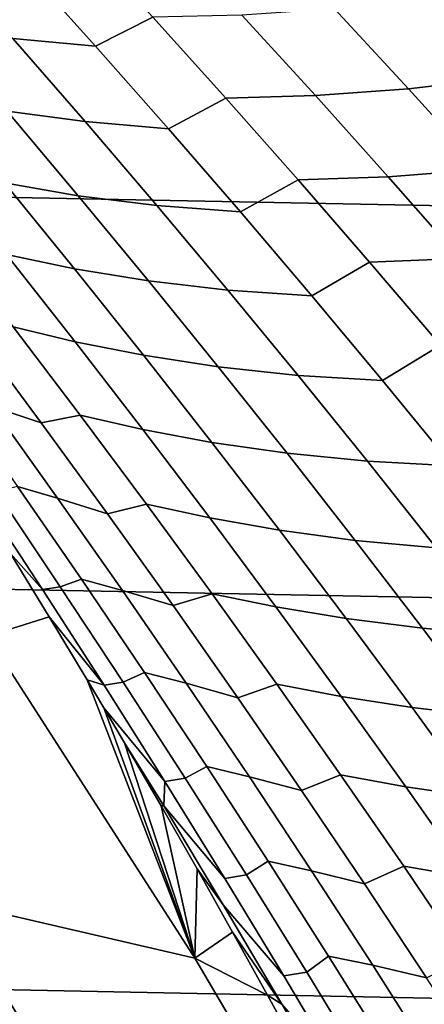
# Model space of a CAD drawing. Header units: metres. Extents: x -32 to 117, y -314 to 32.
# Tile 267 of 380: x 22.25 to 23.41, y 13.87 to 16.69. Entities that reach past the tile are written whole.
import ezdxf

# ---------------------------------------------------------------- set-up
doc = ezdxf.new("R2010")
doc.units = ezdxf.units.M
doc.layers.add('solid_24_501_064_XXX', color=7, linetype='CONTINUOUS')

msp = doc.modelspace()

# ---------------------------------------------------------------- linework, layer by layer
at = {"layer": 'solid_24_501_064_XXX'}
for points in [[(-26.88744, 18.256929, -303.5), (27.591951, 17.173637, -303.5), (28.252819, 16.063238, -303.5), (-27.591951, 17.173637, -303.5)], [(23.354387, 17.016184, 22.786146), (23.57687, 16.707952, 22.490917), (23.592825, 16.690975, 20), (22.893446, 17.638031, 20)], [(24.194082, 15.806831, -299.5), (23.520281, 16.793037, -299.5), (22.893446, 17.638031, 20), (23.592825, 16.690975, 20)], [(-27.591951, 17.173637, -303.5), (28.252819, 16.063238, -303.5), (28.869246, 14.927042, -303.5), (-28.252819, 16.063238, -303.5)], [(22.467083, 16.616711, 77.186821), (22.631657, 16.699253, 76.811615), (22.420845, 16.92927, 76.657883), (22.256319, 16.851587, 77.033249)], [(22.230448, 16.638702, 77.509239), (22.467083, 16.616711, 77.186821), (22.256319, 16.851587, 77.033249), (22.021105, 16.875404, 77.356529)], [(23.363905, 16.49412, 76.357971), (23.640293, 16.52626, 76.069695), (23.426926, 16.753851, 75.913643), (23.152039, 16.723072, 76.203438)], [(23.096943, 16.474661, 76.655991), (23.363905, 16.49412, 76.357971), (23.152039, 16.723072, 76.203438), (22.886576, 16.70508, 76.502838)], [(22.675831, 16.379866, 77.338509), (22.840517, 16.46727, 76.963531), (22.631657, 16.699253, 76.811615), (22.467083, 16.616711, 77.186821)], [(22.840517, 16.46727, 76.963531), (23.096943, 16.474661, 76.655991), (22.886576, 16.70508, 76.502838), (22.631657, 16.699253, 76.811615)], [(22.213736, 16.429909, 77.99057), (22.437769, 16.400066, 77.660049), (22.230448, 16.638702, 77.509239), (22.007891, 16.670406, 77.840546)], [(22.437769, 16.400066, 77.660049), (22.675831, 16.379866, 77.338509), (22.467083, 16.616711, 77.186821), (22.230448, 16.638702, 77.509239)], [(23.573793, 16.263121, 76.510712), (23.851694, 16.296576, 76.223984), (23.640293, 16.52626, 76.069695), (23.363905, 16.49412, 76.357971)], [(23.305323, 16.242239, 76.807343), (23.573793, 16.263121, 76.510712), (23.363905, 16.49412, 76.357971), (23.096943, 16.474661, 76.655991)], [(22.206852, 16.224386, 78.477089), (22.417507, 16.187517, 78.138657), (22.213736, 16.429909, 77.99057), (22.00462, 16.468666, 78.329712)], [(22.882519, 16.141058, 77.488304), (23.047382, 16.233324, 77.113625), (22.840517, 16.46727, 76.963531), (22.675831, 16.379866, 77.338509)], [(23.047382, 16.233324, 77.113625), (23.305323, 16.242239, 76.807343), (23.096943, 16.474661, 76.655991), (22.840517, 16.46727, 76.963531)], [(22.417507, 16.187517, 78.138657), (22.643023, 16.159502, 77.808929), (22.437769, 16.400066, 77.660049), (22.213736, 16.429909, 77.99057)], [(22.643023, 16.159502, 77.808929), (22.882519, 16.141058, 77.488304), (22.675831, 16.379866, 77.338509), (22.437769, 16.400066, 77.660049)], [(22.212421, 16.018764, 78.970055), (22.406965, 15.978248, 78.622475), (22.206852, 16.224386, 78.477089), (22.013971, 16.266783, 78.825348)], [(23.511677, 16.007816, 76.956856), (23.781664, 16.030075, 76.661652), (23.573793, 16.263121, 76.510712), (23.305323, 16.242239, 76.807343)], [(23.087105, 15.90029, 77.636169), (23.252214, 15.997417, 77.261864), (23.047382, 16.233324, 77.113625), (22.882519, 16.141058, 77.488304)], [(23.252214, 15.997417, 77.261864), (23.511677, 16.007816, 76.956856), (23.305323, 16.242239, 76.807343), (23.047382, 16.233324, 77.113625)], [(22.406965, 15.978248, 78.622475), (22.619164, 15.943234, 78.284767), (22.417507, 16.187517, 78.138657), (22.206852, 16.224386, 78.477089)], [(22.619164, 15.943234, 78.284767), (22.846167, 15.917013, 77.955872), (22.643023, 16.159502, 77.808929), (22.417507, 16.187517, 78.138657)], [(22.846167, 15.917013, 77.955872), (23.087105, 15.90029, 77.636169), (22.882519, 16.141058, 77.488304), (22.643023, 16.159502, 77.808929)], [(22.231155, 15.81172, 79.469345), (22.408701, 15.768933, 79.112717), (22.212421, 16.018764, 78.970055), (22.03668, 16.063404, 79.32737)], [(-28.252819, 16.063238, -303.5), (28.869246, 14.927042, -303.5), (29.439856, 13.767515, -303.5), (-28.869246, 14.927042, -303.5)], [(22.408701, 15.768933, 79.112717), (22.604912, 15.730264, 78.765846), (22.406965, 15.978248, 78.622475), (22.212421, 16.018764, 78.970055)], [(23.454967, 15.759558, 77.408234), (23.71596, 15.771394, 77.104523), (23.511677, 16.007816, 76.956856), (23.252214, 15.997417, 77.261864)], [(23.289541, 15.657573, 77.782097), (23.454967, 15.759558, 77.408234), (23.252214, 15.997417, 77.261864), (23.087105, 15.90029, 77.636169)], [(22.604912, 15.730264, 78.765846), (22.818657, 15.697074, 78.428894), (22.619164, 15.943234, 78.284767), (22.406965, 15.978248, 78.622475)], [(22.818657, 15.697074, 78.428894), (23.047155, 15.672613, 78.100838), (22.846167, 15.917013, 77.955872), (22.619164, 15.943234, 78.284767)], [(23.047155, 15.672613, 78.100838), (23.289541, 15.657573, 77.782097), (23.087105, 15.90029, 77.636169), (22.846167, 15.917013, 77.955872)], [(22.170538, 15.583163, 80.383621), (22.311834, 15.536545, 80.009956), (22.119427, 15.795816, 79.869347), (21.98024, 15.844244, 80.243706)], [(22.311834, 15.536545, 80.009956), (22.42341, 15.558272, 79.609238), (22.231155, 15.81172, 79.469345), (22.119427, 15.795816, 79.869347)], [(22.42341, 15.558272, 79.609238), (22.602762, 15.517307, 79.253311), (22.408701, 15.768933, 79.112717), (22.231155, 15.81172, 79.469345)], [(22.602762, 15.517307, 79.253311), (22.800644, 15.480454, 78.907173), (22.604912, 15.730264, 78.765846), (22.408701, 15.768933, 79.112717)], [(23.489779, 15.412921, 77.926041), (23.655592, 15.519753, 77.552696), (23.454967, 15.759558, 77.408234), (23.289541, 15.657573, 77.782097)], [(22.800644, 15.480454, 78.907173), (23.01594, 15.449054, 78.570992), (22.818657, 15.697074, 78.428894), (22.604912, 15.730264, 78.765846)], [(23.01594, 15.449054, 78.570992), (23.245937, 15.426316, 78.243805), (23.047155, 15.672613, 78.100838), (22.818657, 15.697074, 78.428894)], [(23.245937, 15.426316, 78.243805), (23.489779, 15.412921, 77.926041), (23.289541, 15.657573, 77.782097), (23.047155, 15.672613, 78.100838)], [(22.243917, 15.354183, 80.909042), (22.358501, 15.320356, 80.521317), (22.170538, 15.583163, 80.383621), (22.058487, 15.618569, 80.772293)], [(22.358501, 15.320356, 80.521317), (22.501904, 15.275517, 80.148369), (22.311834, 15.536545, 80.009956), (22.170538, 15.583163, 80.383621)], [(22.501904, 15.275517, 80.148369), (22.613403, 15.303082, 79.747017), (22.42341, 15.558272, 79.609238), (22.311834, 15.536545, 80.009956)], [(22.613403, 15.303082, 79.747017), (22.794559, 15.263906, 79.391815), (22.602762, 15.517307, 79.253311), (22.42341, 15.558272, 79.609238)], [(22.794559, 15.263906, 79.391815), (22.994112, 15.228836, 79.046425), (22.800644, 15.480454, 78.907173), (22.602762, 15.517307, 79.253311)], [(22.994112, 15.228836, 79.046425), (23.210962, 15.199191, 78.711037), (23.01594, 15.449054, 78.570992), (22.800644, 15.480454, 78.907173)], [(23.210962, 15.199191, 78.711037), (23.442463, 15.17814, 78.384743), (23.245937, 15.426316, 78.243805), (23.01594, 15.449054, 78.570992)], [(23.442463, 15.17814, 78.384743), (23.687765, 15.166348, 78.06797), (23.489779, 15.412921, 77.926041), (23.245937, 15.426316, 78.243805)], [(22.315144, 15.059034, 81.885628), (22.136074, 15.332046, 81.752151), (22.11141, 15.342545, 81.946663), (22.223877, 15.161572, 82.101036)], [(22.315144, 15.059034, 81.885628), (22.366339, 15.066479, 81.46489), (22.18354, 15.338612, 81.329666), (22.136074, 15.332046, 81.752151)], [(22.366339, 15.066479, 81.46489), (22.426977, 15.088124, 81.043549), (22.243917, 15.354183, 80.909042), (22.18354, 15.338612, 81.329666)], [(22.426977, 15.088124, 81.043549), (22.544086, 15.055844, 80.656784), (22.358501, 15.320356, 80.521317), (22.243917, 15.354183, 80.909042)], [(22.544086, 15.055844, 80.656784), (22.689587, 15.012754, 80.284561), (22.501904, 15.275517, 80.148369), (22.358501, 15.320356, 80.521317)], [(22.689587, 15.012754, 80.284561), (22.801085, 15.046168, 79.88266), (22.613403, 15.303082, 79.747017), (22.501904, 15.275517, 80.148369)], [(22.801085, 15.046168, 79.88266), (22.984045, 15.008749, 79.528198), (22.794559, 15.263906, 79.391815), (22.613403, 15.303082, 79.747017)], [(22.984045, 15.008749, 79.528198), (23.185268, 14.975429, 79.183571), (22.994112, 15.228836, 79.046425), (22.794559, 15.263906, 79.391815)], [(23.185268, 14.975429, 79.183571), (23.403677, 14.947503, 78.848991), (23.210962, 15.199191, 78.711037), (22.994112, 15.228836, 79.046425)], [(23.403677, 14.947503, 78.848991), (23.636684, 14.928099, 78.523613), (23.442463, 15.17814, 78.384743), (23.210962, 15.199191, 78.711037)], [(22.334463, 14.980637, 82.252808), (22.223877, 15.161572, 82.101036), (22.157434, 14.924387, 84.956604)], [(22.491749, 14.784402, 82.016769), (22.315144, 15.059034, 81.885628), (22.223877, 15.161572, 82.101036), (22.334463, 14.980637, 82.252808)], [(22.546646, 14.792681, 81.597755), (22.60762, 14.820416, 81.175789), (22.426977, 15.088124, 81.043549), (22.366339, 15.066479, 81.46489)], [(22.60762, 14.820416, 81.175789), (22.727242, 14.789649, 80.789986), (22.544086, 15.055844, 80.656784), (22.426977, 15.088124, 81.043549)], [(22.752085, 14.001138, 84.956604), (22.157434, 14.924387, 84.956604), (21.446278, 15.053098, 92.171654), (22.042425, 14.165807, 92.171654)], [(22.491749, 14.784402, 82.016769), (22.546646, 14.792681, 81.597755), (22.366339, 15.066479, 81.46489), (22.315144, 15.059034, 81.885628)], [(22.727242, 14.789649, 80.789986), (22.874836, 14.748277, 80.418495), (22.689587, 15.012754, 80.284561), (22.544086, 15.055844, 80.656784)], [(22.874836, 14.748277, 80.418495), (22.986408, 14.787549, 80.016129), (22.801085, 15.046168, 79.88266), (22.689587, 15.012754, 80.284561)], [(22.986408, 14.787549, 80.016129), (23.171171, 14.751855, 79.662422), (22.984045, 15.008749, 79.528198), (22.801085, 15.046168, 79.88266)], [(23.171171, 14.751855, 79.662422), (23.374065, 14.720248, 79.318588), (23.185268, 14.975429, 79.183571), (22.984045, 15.008749, 79.528198)], [(22.443192, 14.799737, 82.402069), (22.334463, 14.980637, 82.252808), (22.157434, 14.924387, 84.956604), (22.752085, 14.001138, 84.956604)], [(22.491749, 14.784402, 82.016769), (22.334463, 14.980637, 82.252808), (22.443192, 14.799737, 82.402069)], [(23.374065, 14.720248, 79.318588), (23.594034, 14.694006, 78.984833), (23.403677, 14.947503, 78.848991), (23.185268, 14.975429, 79.183571)], [(23.594034, 14.694006, 78.984833), (23.828552, 14.676211, 78.660385), (23.636684, 14.928099, 78.523613), (23.403677, 14.947503, 78.848991)], [(-28.869246, 14.927042, -303.5), (29.439856, 13.767515, -303.5), (29.963835, 12.586431, -303.5), (-29.439856, 13.767515, -303.5)], [(22.490776, 14.7196, 82.467422), (22.443192, 14.799737, 82.402069), (22.752085, 14.001138, 84.956604)], [(22.665842, 14.508169, 82.145546), (22.491749, 14.784402, 82.016769), (22.443192, 14.799737, 82.402069), (22.490776, 14.7196, 82.467422)], [(22.724415, 14.517238, 81.728249), (22.785799, 14.551079, 81.305733), (22.60762, 14.820416, 81.175789), (22.546646, 14.792681, 81.597755)], [(22.785799, 14.551079, 81.305733), (22.907923, 14.52179, 80.920898), (22.727242, 14.789649, 80.789986), (22.60762, 14.820416, 81.175789)], [(22.665842, 14.508169, 82.145546), (22.724415, 14.517238, 81.728249), (22.546646, 14.792681, 81.597755), (22.491749, 14.784402, 82.016769)], [(22.907923, 14.52179, 80.920898), (23.057602, 14.482104, 80.550163), (22.874836, 14.748277, 80.418495), (22.727242, 14.789649, 80.789986)], [(23.057602, 14.482104, 80.550163), (23.169327, 14.527245, 80.147408), (22.986408, 14.787549, 80.016129), (22.874836, 14.748277, 80.418495)], [(23.169327, 14.527245, 80.147408), (23.355888, 14.49324, 79.794472), (23.171171, 14.751855, 79.662422), (22.986408, 14.787549, 80.016129)], [(23.355888, 14.49324, 79.794472), (23.560453, 14.463313, 79.451439), (23.374065, 14.720248, 79.318588), (23.171171, 14.751855, 79.662422)], [(22.550087, 14.618872, 82.548897), (22.490776, 14.7196, 82.467422), (22.752085, 14.001138, 84.956604)], [(22.665842, 14.508169, 82.145546), (22.490776, 14.7196, 82.467422), (22.550087, 14.618872, 82.548897), (22.663155, 14.438039, 82.596115)], [(23.560453, 14.463313, 79.451439), (23.781981, 14.438718, 79.118538), (23.594034, 14.694006, 78.984833), (23.374065, 14.720248, 79.318588)], [(22.655172, 14.438037, 82.693367), (22.550087, 14.618872, 82.548897), (22.752085, 14.001138, 84.956604)], [(22.663155, 14.438039, 82.596115), (22.550087, 14.618872, 82.548897), (22.655172, 14.438037, 82.693367)], [(22.899597, 14.240173, 81.856346), (22.961468, 14.280132, 81.433365), (22.785799, 14.551079, 81.305733), (22.724415, 14.517238, 81.728249)], [(22.961468, 14.280132, 81.433365), (23.086079, 14.252289, 81.049507), (22.907923, 14.52179, 80.920898), (22.785799, 14.551079, 81.305733)], [(22.837376, 14.230358, 82.271942), (22.899597, 14.240173, 81.856346), (22.724415, 14.517238, 81.728249), (22.665842, 14.508169, 82.145546)], [(23.086079, 14.252289, 81.049507), (23.237835, 14.214258, 80.679527), (23.057602, 14.482104, 80.550163), (22.907923, 14.52179, 80.920898)], [(23.237835, 14.214258, 80.679527), (23.349791, 14.265273, 80.276466), (23.169327, 14.527245, 80.147408), (23.057602, 14.482104, 80.550163)], [(23.349791, 14.265273, 80.276466), (23.538149, 14.232925, 79.924324), (23.355888, 14.49324, 79.794472), (23.169327, 14.527245, 80.147408)], [(22.663155, 14.438039, 82.596115), (22.837376, 14.230358, 82.271942), (22.665842, 14.508169, 82.145546)], [(23.538149, 14.232925, 79.924324), (23.744383, 14.204641, 79.582108), (23.560453, 14.463313, 79.451439), (23.355888, 14.49324, 79.794472)], [(22.833151, 14.154586, 82.722343), (22.663155, 14.438039, 82.596115), (22.655172, 14.438037, 82.693367), (22.758474, 14.25723, 82.835556)], [(22.758474, 14.25723, 82.835556), (22.655172, 14.438037, 82.693367), (22.752085, 14.001138, 84.956604)], [(22.663155, 14.438039, 82.596115), (22.833151, 14.154586, 82.722343), (23.0063, 13.950991, 82.395935), (22.837376, 14.230358, 82.271942)], [(22.859999, 14.076483, 82.975426), (22.758474, 14.25723, 82.835556), (22.752085, 14.001138, 84.956604)], [(23.000473, 13.86957, 82.846092), (22.833151, 14.154586, 82.722343), (22.758474, 14.25723, 82.835556), (22.859999, 14.076483, 82.975426)], [(23.072142, 13.961509, 81.982025), (23.134579, 14.007597, 81.558662), (22.961468, 14.280132, 81.433365), (22.899597, 14.240173, 81.856346)], [(23.134579, 14.007597, 81.558662), (23.261662, 13.981166, 81.175781), (23.086079, 14.252289, 81.049507), (22.961468, 14.280132, 81.433365)], [(23.415487, 13.944757, 80.806572), (23.527754, 14.001654, 80.40329), (23.349791, 14.265273, 80.276466), (23.237835, 14.214258, 80.679527)], [(23.527754, 14.001654, 80.40329), (23.717903, 13.970928, 80.051941), (23.538149, 14.232925, 79.924324), (23.349791, 14.265273, 80.276466)], [(23.0063, 13.950991, 82.395935), (23.072142, 13.961509, 81.982025), (22.899597, 14.240173, 81.856346), (22.837376, 14.230358, 82.271942)], [(23.261662, 13.981166, 81.175781), (23.415487, 13.944757, 80.806572), (23.237835, 14.214258, 80.679527), (23.086079, 14.252289, 81.049507)], [(22.601885, 13.254938, 92.171654), (22.042425, 14.165807, 92.171654), (21.565386, 13.859233, 99.382652), (22.112738, 12.968077, 99.382652)], [(23.308289, 13.054229, 84.956604), (22.752085, 14.001138, 84.956604), (22.042425, 14.165807, 92.171654), (22.601885, 13.254938, 92.171654)], [(22.833151, 14.154586, 82.722343), (23.000473, 13.86957, 82.846092), (23.172569, 13.670086, 82.517509), (23.0063, 13.950991, 82.395935)], [(22.959724, 13.89591, 83.112671), (22.859999, 14.076483, 82.975426), (22.752085, 14.001138, 84.956604)], [(23.000473, 13.86957, 82.846092), (22.859999, 14.076483, 82.975426), (22.959724, 13.89591, 83.112671)], [(23.242002, 13.681264, 82.105278), (23.30508, 13.733495, 81.681602), (23.134579, 14.007597, 81.558662), (23.072142, 13.961509, 81.982025)], [(23.30508, 13.733495, 81.681602), (23.434624, 13.70844, 81.299706), (23.261662, 13.981166, 81.175781), (23.134579, 14.007597, 81.558662)], [(23.057678, 13.715516, 83.247353), (22.959724, 13.89591, 83.112671), (22.752085, 14.001138, 84.956604), (23.308289, 13.054229, 84.956604)], [(23.434624, 13.70844, 81.299706), (23.590508, 13.673622, 80.931267), (23.415487, 13.944757, 80.806572), (23.261662, 13.981166, 81.175781)], [(23.172569, 13.670086, 82.517509), (23.242002, 13.681264, 82.105278), (23.072142, 13.961509, 81.982025), (23.0063, 13.950991, 82.395935)], [(23.165071, 13.583013, 82.967361), (23.000473, 13.86957, 82.846092), (22.959724, 13.89591, 83.112671), (23.057678, 13.715516, 83.247353)], [(23.000473, 13.86957, 82.846092), (23.165071, 13.583013, 82.967361), (23.336136, 13.387665, 82.63665), (23.172569, 13.670086, 82.517509)]]:
    msp.add_3dface(points, dxfattribs=at)

doc.saveas('drawing.dxf')
